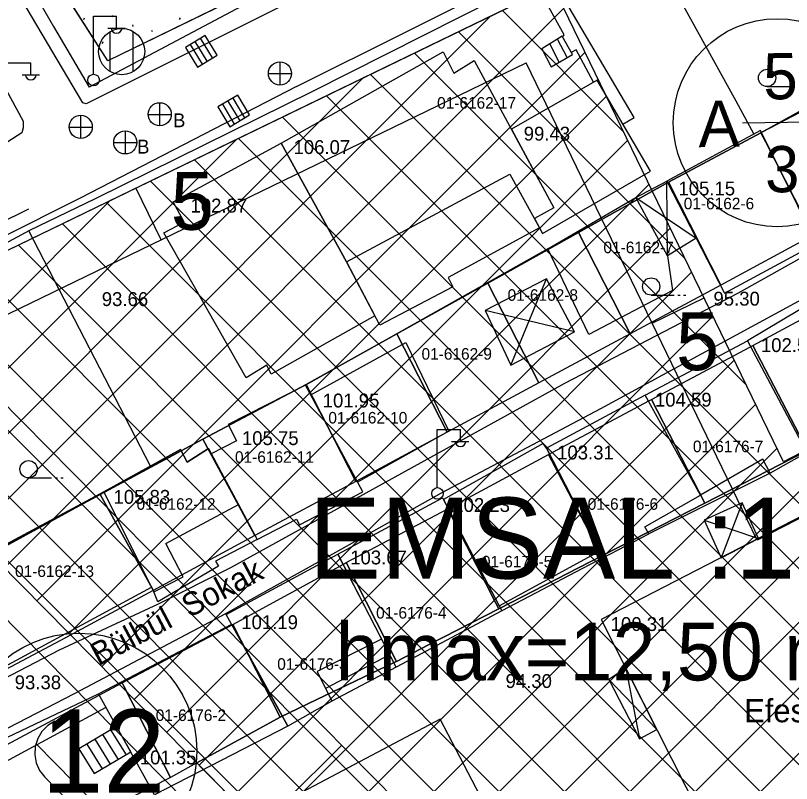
# Model space of a CAD drawing. Extents: x 412225 to 413380, y 4456471 to 4457189.
# Drawn here: x 412929 to 412996.2, y 4456504.7 to 4456571.1 of the extents above; entities that cross this region are included whole.
import ezdxf

# ---------------------------------------------------------------- set-up
doc = ezdxf.new("R2010")
doc.units = 0
for name, color, linetype in [('0_HALİHAZIR', 7, 'Continuous'), ('0_KADASTRO', 7, 'Continuous'), ('Level 20', 7, 'Continuous'), ('Level 28', 7, 'Continuous'), ('Level 30', 7, 'Continuous'), ('Level 31', 7, 'Continuous'), ('Level 34', 7, 'Continuous'), ('Level 41', 7, 'Continuous'), ('Level 57', 7, 'Continuous'), ('Level 58', 7, 'Continuous'), ('Level 62', 7, 'Continuous')]:
    doc.layers.add(name, color=color, linetype=linetype)

# ---------------------------------------------------------------- blocks, each defined once
blk = doc.blocks.new('12')
at = {"layer": 'Level 58'}
blk.add_circle((0, 0), 10.2, dxfattribs=at)
blk.add_text('12', height=7.2, dxfattribs=at).set_placement((-3.23, -3.6))

msp = doc.modelspace()

# ---------------------------------------------------------------- linework, layer by layer
at = {"layer": '0_HALİHAZIR'}
for p, q in [((412935.72, 4456566.077), (412935.72, 4456571.077)), ((412935.72, 4456571.077), (412937.72, 4456571.077)), ((412937.72, 4456570.077), (412937.72, 4456571.077)), ((412936.96, 4456570.037), (412938.46, 4456570.037)), ((412937.163, 4456566.284), (412937.163, 4456569.744)), ((412939.163, 4456566.284), (412939.163, 4456569.744)), ((412945.384, 4456569.42), (412943.678, 4456568.376)), ((412945.384, 4456569.42), (412943.678, 4456568.376)), ((412946.042, 4456567.478), (412944.998, 4456569.184)), ((412946.428, 4456567.714), (412945.384, 4456569.42)), ((412946.428, 4456567.714), (412945.384, 4456569.42)), ((412945.152, 4456566.934), (412944.108, 4456568.64)), ((412945.575, 4456567.192), (412944.531, 4456568.898)), ((412976.054, 4456567.095), (412975.24, 4456568.678)), ((412976.749, 4456567.492), (412975.922, 4456569.101)), ((412943.678, 4456568.376), (412944.722, 4456566.67)), ((412943.678, 4456568.376), (412944.722, 4456566.67)), ((412944.722, 4456566.67), (412946.428, 4456567.714)), ((412944.722, 4456566.67), (412946.428, 4456567.714)), ((412928.294, 4456567.045), (412930.294, 4456567.045)), ((412930.294, 4456566.045), (412930.294, 4456567.045)), ((412951.884, 4456565.114), (412951.884, 4456567.114)), ((412929.534, 4456566.005), (412931.034, 4456566.005)), ((412950.864, 4456566.104), (412952.864, 4456566.104)), ((412994.071, 4456564.988), (412996.071, 4456564.988)), ((412948.216, 4456564.248), (412946.5, 4456563.221)), ((412948.216, 4456564.248), (412946.5, 4456563.221)), ((412947.783, 4456563.989), (412948.81, 4456562.273)), ((412949.243, 4456562.532), (412948.216, 4456564.248)), ((412949.243, 4456562.532), (412948.216, 4456564.248)), ((412941.471, 4456561.584), (412941.471, 4456563.584)), ((412946.5, 4456563.221), (412947.527, 4456561.505)), ((412946.5, 4456563.221), (412947.527, 4456561.505)), ((412946.888, 4456563.453), (412947.915, 4456561.737)), ((412947.358, 4456563.735), (412948.385, 4456562.018)), ((412934.629, 4456560.493), (412934.629, 4456562.493)), ((412940.451, 4456562.574), (412942.451, 4456562.574)), ((412947.527, 4456561.505), (412949.243, 4456562.532)), ((412947.527, 4456561.505), (412949.243, 4456562.532)), ((412933.609, 4456561.483), (412935.609, 4456561.483)), ((412938.486, 4456559.143), (412938.486, 4456561.143)), ((412937.466, 4456560.133), (412939.466, 4456560.133)), ((412985.442, 4456550.333), (412985.378, 4456556.796)), ((412982.69, 4456555.375), (412987.925, 4456551.863)), ((412971.859, 4456540.885), (412974.953, 4456548.349)), ((412984.025, 4456546.932), (412986.025, 4456546.932)), ((412986.325, 4456546.932), (412986.525, 4456546.932)), ((412986.825, 4456546.932), (412987.025, 4456546.932)), ((412977.378, 4456543.748), (412969.637, 4456545.606)), ((412965.502, 4456530.296), (412965.502, 4456535.296)), ((412965.502, 4456535.296), (412967.502, 4456535.296)), ((412967.502, 4456534.296), (412967.502, 4456535.296)), ((412966.742, 4456534.256), (412968.242, 4456534.256)), ((412930.094, 4456531.116), (412932.094, 4456531.116)), ((412932.394, 4456531.116), (412932.594, 4456531.116)), ((412932.894, 4456531.116), (412933.094, 4456531.116)), ((412991.896, 4456528.956), (412990.089, 4456524.21)), ((412988.61, 4456527.455), (412993.315, 4456525.876)), ((412981.832, 4456514.648), (412983.009, 4456508.532)), ((412980.367, 4456513.672), (412984.519, 4456509.344)), ((412936.514, 4456508.899), (412937.847, 4456506.751)), ((412937.202, 4456509.307), (412938.537, 4456507.157)), ((412935.137, 4456508.082), (412936.468, 4456505.939)), ((412935.825, 4456508.49), (412937.158, 4456506.345))]:
    msp.add_line(p, q, dxfattribs=at)
for points in [[(412913.295, 4456588.884), (412919.192, 4456579.735), (412920.588, 4456578.603), (412929.641, 4456561.983), (412929.614, 4456561.425), (412929.522, 4456560.992), (412924.043, 4456557.5)], [(412984.218, 4456588.075), (412978.772, 4456585.262), (412949.513, 4456570.696), (412935.083, 4456563.496), (412934.782, 4456563.569), (412921.975, 4456585.192), (412919.679, 4456588.811)], [(412953.299, 4456565.007), (412981.816, 4456579.205), (412999.466, 4456587.901)], [(412948.661, 4456582.397), (412952.821, 4456574.239), (412935.334, 4456564.945)], [(412918.942, 4456509.044), (412932.768, 4456516.245), (412941.351, 4456520.225), (412947.615, 4456523.369), (412962.435, 4456531.538), (412976.561, 4456539.325), (412991.582, 4456547.143), (412999.018, 4456551.299), (413008.433, 4456556.016), (413017.047, 4456560.987), (413026.57, 4456566.669), (413029.559, 4456568.283), (413030.344, 4456568.753), (413030.736, 4456569.144), (413030.92, 4456569.811), (413030.8, 4456570.269), (413026.333, 4456579.868)], [(412983.049, 4456578.807), (412991.356, 4456563.752)], [(412927.589, 4456578.276), (412932.255, 4456570.172)], [(412954.722, 4456564.577), (412973.837, 4456574.266)], [(412976.35, 4456569.276), (412976.503, 4456569.47), (412975.005, 4456572.114), (412973.837, 4456574.266)], [(412981.583, 4456561.733), (412982.563, 4456562.305), (412976.079, 4456573.26)], [(412932.255, 4456570.172), (412935.334, 4456564.945)], [(412979.017, 4456565.36), (412977.523, 4456568.155), (412977.103, 4456567.939)], [(412924.713, 4456504.839), (412923.851, 4456504.432), (412923.661, 4456504.472), (412923.119, 4456504.868), (412922.829, 4456505.329), (412922.787, 4456505.723), (412922.83, 4456506.111), (412922.951, 4456506.427), (412923.404, 4456506.933), (412934.064, 4456512.457), (412946.804, 4456519.186), (412956.71, 4456524.674), (412965.856, 4456529.824), (412979.66, 4456537.109), (412999.139, 4456547.677), (413011.832, 4456554.367), (413026.391, 4456562.187), (413032.858, 4456565.461), (413033.167, 4456565.538), (413033.31, 4456565.486), (413039.284, 4456553.78)], [(413001.605, 4456565.195), (412993.578, 4456560.997)], [(412953.299, 4456565.007), (412934.553, 4456555.323), (412913.721, 4456544.886)], [(412935.88, 4456555.297), (412954.722, 4456564.577)], [(412991.356, 4456563.752), (412992.924, 4456560.88)], [(412930.205, 4456552.551), (412935.88, 4456555.297)], [(412985.442, 4456550.333), (412985.859, 4456547.331), (412978.637, 4456543.531), (412975.076, 4456550.939), (412982.69, 4456555.375)], [(412915.695, 4456515.994), (412905.236, 4456530.767), (412901.401, 4456536.591), (412920.45, 4456547.304), (412930.205, 4456552.551)], [(412940.664, 4456532.139), (412930.119, 4456552.505)], [(412975.076, 4456550.939), (412954.073, 4456539.156)], [(412994.34, 4456531.537), (412983.822, 4456526.263)], [(412979.839, 4456524.209), (412971.089, 4456519.61)], [(412961.925, 4456514.723), (412956.372, 4456511.801)], [(412936.794, 4456511.252), (412925.226, 4456505.017), (412924.713, 4456504.839), (412924.502, 4456504.945), (412923.871, 4456506.261), (412923.934, 4456506.631), (412936.141, 4456512.426)]]:
    msp.add_lwpolyline(points, dxfattribs=at)
for points in [[(412975.358, 4456566.698), (412977.207, 4456567.753), (412976.312, 4456569.343), (412974.559, 4456568.254)], [(412957.621, 4456549.804), (412951.97, 4456560.079), (412966.016, 4456567.985), (412966.938, 4456566.161), (412968.702, 4456567.241), (412975.6, 4456554.501), (412973.913, 4456553.561), (412974.35, 4456552.77), (412966.429, 4456548.464), (412966.854, 4456547.659), (412960.51, 4456544.343)], [(412975.6, 4456554.501), (412973.913, 4456553.561), (412974.35, 4456552.77), (412974.622, 4456552.27), (412983.957, 4456557.672), (412979.351, 4456565.552), (412971.924, 4456561.291)], [(412985.378, 4456556.796), (412990.388, 4456547.092), (412998.356, 4456551.399), (412993.485, 4456561.184)], [(412960.094, 4456545.129), (412951.105, 4456540.098), (412950.738, 4456540.868), (412948.948, 4456539.767), (412941.81, 4456552.338), (412943.57, 4456553.258), (412942.631, 4456555.016), (412951.97, 4456560.079), (412957.621, 4456549.804)], [(412957.621, 4456549.804), (412971.792, 4456557.403), (412974.35, 4456552.77), (412966.429, 4456548.464), (412966.854, 4456547.659), (412960.51, 4456544.343)], [(412987.925, 4456551.863), (412985.442, 4456550.333), (412982.69, 4456555.375), (412985.378, 4456556.796)], [(412969.637, 4456545.606), (412971.859, 4456540.885), (412977.378, 4456543.748), (412974.953, 4456548.349)], [(412999.862, 4456547.455), (412992.381, 4456542.989), (412997.521, 4456533.328), (413004.808, 4456537.549)], [(412992.381, 4456542.989), (412997.521, 4456533.328), (412994.34, 4456531.537), (412993.703, 4456532.74), (412988.297, 4456529.608), (412983.503, 4456538.264)], [(412954.536, 4456538.292), (412962.76, 4456542.825), (412966.491, 4456535.169), (412958.584, 4456530.748)], [(412949.904, 4456525.781), (412953.293, 4456527.551), (412953.556, 4456527.051), (412959.038, 4456529.903), (412954.073, 4456539.156), (412947.385, 4456535.733), (412948.103, 4456534.335), (412945.922, 4456533.206), (412948.278, 4456528.826)], [(412983.503, 4456538.264), (412974.97, 4456533.692), (412979.839, 4456524.209), (412983.822, 4456526.263), (412983.488, 4456526.893), (412988.297, 4456529.608)], [(412936.603, 4456529.903), (412940.944, 4456521.25), (412943.491, 4456522.557), (412941.985, 4456525.426), (412948.278, 4456528.826), (412945.685, 4456533.646), (412943.831, 4456532.468), (412943.264, 4456533.57)], [(412945.685, 4456533.646), (412948.278, 4456528.826), (412949.904, 4456525.781), (412946.301, 4456523.91), (412946.542, 4456523.485), (412941.304, 4456520.386), (412940.944, 4456521.25), (412936.603, 4456529.903), (412943.264, 4456533.57), (412943.831, 4456532.468)], [(412970.868, 4456520.032), (412979.554, 4456524.764), (412974.97, 4456533.692), (412974.682, 4456534.106), (412966.036, 4456529.249)], [(412979.705, 4456518.846), (412998.006, 4456482.72), (413021.196, 4456494.768), (413002.702, 4456530.726)], [(412936.603, 4456529.903), (412919.61, 4456520.781), (412924.045, 4456512.668), (412940.741, 4456521.654)], [(412965.954, 4456529.404), (412971.089, 4456519.61), (412961.925, 4456514.723), (412956.885, 4456524.511)], [(412993.315, 4456525.876), (412991.896, 4456528.956), (412988.61, 4456527.455), (412990.089, 4456524.21)], [(412960.672, 4456517.157), (412955.084, 4456514.348), (412956.372, 4456511.801), (412952.553, 4456509.63), (412947.224, 4456519.304), (412956.885, 4456524.511)], [(412961.368, 4456515.805), (412955.823, 4456512.885), (412956.372, 4456511.801), (412952.553, 4456509.63), (412947.224, 4456519.304), (412956.885, 4456524.511), (412960.672, 4456517.157)], [(412952.553, 4456509.63), (412941.002, 4456503.697), (412936.141, 4456512.426), (412947.694, 4456518.452)], [(412981.832, 4456514.648), (412980.367, 4456513.672), (412983.009, 4456508.532), (412984.519, 4456509.344)], [(412952.325, 4456503.134), (412958.036, 4456491.71), (412971.635, 4456498.94), (412965.759, 4456510.236)], [(412937.71, 4456509.608), (412934.449, 4456507.674), (412935.779, 4456505.533), (412938.942, 4456507.396)]]:
    msp.add_lwpolyline(points, close=True, dxfattribs=at)
for centre, radius in [((412938.163, 4456568.014), 2), ((412951.869, 4456566.122), 1), ((412935.73, 4456565.552), 0.5), ((412994.071, 4456565.738), 0.75), ((412941.455, 4456562.592), 1), ((412934.614, 4456561.501), 1), ((412938.471, 4456560.151), 1), ((412984.025, 4456547.682), 0.75), ((412930.094, 4456531.866), 0.75), ((412965.512, 4456529.772), 0.5)]:
    msp.add_circle(centre, radius, dxfattribs=at)
for centre in [(412937.72, 4456570.08), (412930.294, 4456566.048), (412967.502, 4456534.3)]:
    msp.add_arc(centre, 0.474, 184.83843, 355.14641, dxfattribs=at)
at = {"layer": '0_KADASTRO'}
for points in [[(412917.33, 4456597.96), (412933.33, 4456606.81), (412953.48, 4456575.26), (412936.96, 4456567.22)], [(412913.93, 4456537.56), (412915.11, 4456544.45), (413017.61, 4456594.11), (413025.23, 4456578.25), (413025.145, 4456578.21), (413017.179, 4456574.027), (413009.477, 4456569.775), (413001.525, 4456565.386), (412993.536, 4456560.975), (412985.532, 4456556.726), (412977.724, 4456552.369), (412969.863, 4456547.982), (412962.005, 4456543.598), (412954.132, 4456539.204), (412945.195, 4456534.457), (412936.308, 4456529.666), (412926.813, 4456524.527)], [(412993.536, 4456560.975), (413001.525, 4456565.386), (413001.874, 4456564.667), (413005.835, 4456556.502), (413005.914, 4456556.339), (412998.066, 4456552.121), (412993.951, 4456560.164)], [(412985.532, 4456556.726), (412993.536, 4456560.975), (412993.951, 4456560.164), (412998.066, 4456552.121), (412990.066, 4456547.806)], [(412977.724, 4456552.369), (412985.532, 4456556.726), (412990.066, 4456547.806), (412982.21, 4456543.595)], [(412969.863, 4456547.982), (412977.724, 4456552.369), (412982.21, 4456543.595), (412974.287, 4456539.332)], [(412962.005, 4456543.598), (412969.863, 4456547.982), (412974.287, 4456539.332), (412966.355, 4456535.07)], [(412992.838, 4456542.575), (413000.393, 4456546.641), (413000.825, 4456546.874), (413005.567, 4456537.599), (413004.932, 4456537.273), (413000.304, 4456534.898), (412997.56, 4456533.49)], [(412954.132, 4456539.204), (412962.005, 4456543.598), (412966.355, 4456535.07), (412958.432, 4456530.807)], [(412984.065, 4456537.907), (412992.566, 4456542.43), (412992.838, 4456542.575), (412997.56, 4456533.49), (412997.396, 4456533.406), (412988.66, 4456528.93)], [(412945.195, 4456534.457), (412954.132, 4456539.204), (412958.432, 4456530.807), (412949.708, 4456526.117)], [(412975.137, 4456533.139), (412983.834, 4456537.783), (412984.065, 4456537.907), (412988.66, 4456528.93), (412983.66, 4456526.362), (412979.765, 4456524.361), (412979.477, 4456524.908)], [(412936.308, 4456529.666), (412945.195, 4456534.457), (412949.708, 4456526.117), (412940.897, 4456521.377), (412940.824, 4456521.509)], [(412966.421, 4456528.426), (412975.137, 4456533.139), (412979.477, 4456524.908), (412979.765, 4456524.361), (412970.831, 4456519.773), (412970.54, 4456520.343)], [(412914.408, 4456517.656), (412923.893, 4456522.91), (412928.172, 4456525.28), (412936.308, 4456529.666), (412940.824, 4456521.509), (412940.897, 4456521.377), (412932.864, 4456517.045), (412919.483, 4456509.975)], [(412957.602, 4456523.779), (412966.421, 4456528.426), (412970.54, 4456520.343), (412970.831, 4456519.773), (412964.8, 4456516.684), (412961.96, 4456515.23)], [(412947.787, 4456518.43), (412957.422, 4456523.681), (412957.602, 4456523.779), (412961.96, 4456515.23), (412961.775, 4456515.142), (412955.073, 4456511.937), (412951.875, 4456510.409)], [(412938.209, 4456513.372), (412947.787, 4456518.43), (412951.875, 4456510.409), (412944.67, 4456506.46), (412942.389, 4456505.19), (412938.331, 4456513.133)], [(412923.741, 4456505.633), (412938.209, 4456513.372), (412938.331, 4456513.133), (412942.389, 4456505.19), (412940.747, 4456504.347), (412930.277, 4456498.968)]]:
    msp.add_lwpolyline(points, close=True, dxfattribs=at)
msp.add_lwpolyline([(412972.05, 4456478.765), (412959.008, 4456491.957), (412957.086, 4456493.901), (412944.983, 4456506.144), (412944.67, 4456506.46), (412951.875, 4456510.409), (412955.073, 4456511.937), (412961.775, 4456515.142), (412961.96, 4456515.23), (412964.8, 4456516.684), (412970.831, 4456519.773), (412979.765, 4456524.361), (412983.66, 4456526.362), (412988.66, 4456528.93), (412997.396, 4456533.406)], dxfattribs=at)
at = {"layer": 'Level 20'}
for p, q in [((412922.93, 4456542.682), (412973.194, 4456567.036)), ((412993.207, 4456525.732), (412973.194, 4456567.036)), ((412941.572, 4456551.714), (412939.392, 4456556.214)), ((412984.108, 4456544.51), (412988.608, 4456546.69)), ((412986.257, 4456478.601), (412922.93, 4456542.682)), ((413017.172, 4456537.999), (412993.207, 4456525.732)), ((412957.229, 4456507.974), (412950.116, 4456500.945))]:
    msp.add_line(p, q, dxfattribs=at)
at = {"layer": 'Level 28'}
for p, q in [((412936.958, 4456567.223), (412917.331, 4456597.957)), ((412915.108, 4456544.448), (413017.607, 4456594.111)), ((412953.467, 4456575.26), (412936.958, 4456567.223)), ((412972.035, 4456478.765), (412913.926, 4456537.564))]:
    msp.add_line(p, q, dxfattribs=at)
at = {"layer": 'Level 31'}
msp.add_line((412997.937, 4456561.909), (412991.937, 4456561.805), dxfattribs=at)
msp.add_circle((412994.937, 4456561.857), 9, dxfattribs=at)
at = {"layer": 'Level 34'}
for p, q in [((412928, 4456523.324), (412976.453, 4456571.777)), ((412971.125, 4456571.589), (412981.637, 4456561.077)), ((412925.188, 4456526.169), (412970.123, 4456571.104)), ((412967.314, 4456569.743), (412986.954, 4456550.103)), ((412930.811, 4456520.479), (412978.299, 4456567.966)), ((412963.504, 4456567.897), (412992.271, 4456539.129)), ((412959.693, 4456566.05), (413040.3, 4456485.444)), ((412922.376, 4456529.014), (412959.149, 4456565.787)), ((412933.623, 4456517.634), (412980.145, 4456564.156)), ((412955.882, 4456564.204), (413036.57, 4456483.517)), ((412952.072, 4456562.358), (413032.839, 4456481.591)), ((412919.564, 4456531.859), (412948.175, 4456560.47)), ((412948.261, 4456560.512), (413029.109, 4456479.664)), ((412936.435, 4456514.789), (412981.992, 4456560.345)), ((412944.451, 4456558.665), (413024.962, 4456478.154)), ((412939.246, 4456511.943), (412983.838, 4456556.535)), ((412940.64, 4456556.819), (413019.239, 4456478.22)), ((412916.753, 4456534.704), (412937.201, 4456555.152)), ((412936.83, 4456554.973), (413013.516, 4456478.286)), ((412933.019, 4456553.126), (413007.793, 4456478.352)), ((412942.058, 4456509.098), (412985.684, 4456552.724)), ((412929.209, 4456551.28), (413002.07, 4456478.418)), ((412925.398, 4456549.434), (412996.347, 4456478.484)), ((412944.87, 4456506.253), (412987.53, 4456548.914)), ((412921.587, 4456547.587), (412990.624, 4456478.551)), ((412917.777, 4456545.741), (412984.901, 4456478.617)), ((412947.682, 4456503.408), (412989.377, 4456545.103)), ((412914.86, 4456543.001), (412979.178, 4456478.683)), ((412961.74, 4456489.182), (413015.126, 4456542.568)), ((412964.552, 4456486.337), (413020.55, 4456542.335)), ((412950.493, 4456500.563), (412991.223, 4456541.293)), ((412967.364, 4456483.492), (413022.488, 4456538.616)), ((412914.031, 4456538.173), (412973.455, 4456478.749)), ((412953.305, 4456497.718), (412993.069, 4456537.482)), ((412958.928, 4456492.027), (413003.537, 4456536.636)), ((412970.175, 4456480.647), (413024.425, 4456534.897)), ((412956.117, 4456494.873), (412994.916, 4456533.671))]:
    msp.add_line(p, q, dxfattribs=at)
at = {"layer": 'Level 41'}
for p, q in [((412934.878, 4456570.785), (412934.95, 4456570.945)), ((412937.343, 4456571.13), (412937.414, 4456571.023)), ((412943.171, 4456570.785), (412943.243, 4456570.945)), ((412939.101, 4456570.339), (412939.119, 4456570.179)), ((412940.731, 4456569.869), (412940.801, 4456569.762)), ((412936.494, 4456568.725), (412936.566, 4456568.885))]:
    msp.add_line(p, q, dxfattribs=at)
at = {"layer": 'Level 57'}
for p, q in [((412995.478, 4456532.511), (412975.513, 4456573.716)), ((413019.313, 4456544.711), (412995.478, 4456532.511))]:
    msp.add_line(p, q, dxfattribs=at)
at = {"layer": 'Level 62'}
for p, q in [((412930.086, 4456554.371), (412908.327, 4456543.583)), ((412967.771, 4456478.815), (412904.682, 4456542.653)), ((412930.73, 4456508.12), (412959.628, 4456478.909)), ((412931.491, 4456505.218), (412957.493, 4456478.933))]:
    msp.add_line(p, q, dxfattribs=at)
msp.add_lwpolyline([(412932.377, 4456510.057), (412931.763, 4456509.682), (412931.257, 4456509.171), (412930.886, 4456508.555), (412930.672, 4456507.868), (412930.628, 4456507.15), (412930.757, 4456506.443), (412931.05, 4456505.786), (412931.491, 4456505.218)], dxfattribs=at)

# ---------------------------------------------------------------- block references
at = {"layer": 'Level 58'}
msp.add_blockref('12', (412934.462, 4456507.474), dxfattribs=at)

# ---------------------------------------------------------------- texts
at = {"layer": '0_HALİHAZIR'}
for s, height, p in [('B', 1.2, (412942.607, 4456561.467)), ('99.43', 1.2, (412972.986, 4456560.31)), ('B', 1.2, (412939.498, 4456559.189)), ('106.07', 1.2, (412953.046, 4456559.148)), ('105.15', 1.2, (412986.387, 4456555.566)), ('102.87', 1.2, (412944.123, 4456554.085)), ('93.66', 1.2, (412936.438, 4456545.99)), ('95.30', 1.2, (412989.421, 4456546.027)), ('102.55', 1.2, (412993.529, 4456542.008)), ('101.95', 1.2, (412955.573, 4456537.212)), ('104.59', 1.2, (412984.352, 4456537.283)), ('105.75', 1.2, (412948.578, 4456533.955)), ('103.31', 1.2, (412975.879, 4456532.711)), ('105.83', 1.2, (412937.453, 4456528.873)), ('102.23', 1.2, (412966.885, 4456528.168)), ('103.67', 1.2, (412957.956, 4456523.63)), ('101.19', 1.2, (412948.521, 4456518.024)), ('100.31', 1.2, (412980.52, 4456517.865)), ('94.30', 1.2, (412971.412, 4456512.931)), ('93.38', 1.2, (412928.896, 4456512.825)), ('Efespilsen', 2, (412992.084, 4456509.965)), ('101.35', 1.2, (412939.729, 4456506.321))]:
    msp.add_text(s, height=height, dxfattribs=at).set_placement(p)
msp.add_text('Bülbül  Sokak', height=2, rotation=27.92561, dxfattribs=at).set_placement((412936.154, 4456514.808))
at = {"layer": '0_KADASTRO'}
for s, p in [('01-6162-17', (412965.484, 4456563.076)), ('01-6162-17', (412965.484, 4456563.076)), ('01-6162-6', (412986.848, 4456554.364)), ('01-6162-6', (412986.848, 4456554.364)), ('01-6162-7', (412979.891, 4456550.564)), ('01-6162-7', (412979.891, 4456550.564)), ('01-6162-8', (412971.589, 4456546.444)), ('01-6162-8', (412971.589, 4456546.444)), ('01-6162-9', (412964.134, 4456541.349)), ('01-6162-9', (412964.134, 4456541.349)), ('01-6162-10', (412956.063, 4456535.822)), ('01-6162-10', (412956.063, 4456535.822)), ('01-6176-7', (412987.64, 4456533.342)), ('01-6176-7', (412987.64, 4456533.342)), ('01-6162-11', (412947.973, 4456532.421)), ('01-6162-11', (412947.973, 4456532.421)), ('01-6162-12', (412939.45, 4456528.356)), ('01-6162-12', (412939.45, 4456528.356)), ('01-6176-6', (412978.53, 4456528.356)), ('01-6176-6', (412978.53, 4456528.356)), ('01-6176-5', (412969.365, 4456523.37)), ('01-6176-5', (412969.365, 4456523.37)), ('01-6162-13', (412928.924, 4456522.539)), ('01-6162-13', (412928.924, 4456522.539)), ('01-6176-4', (412960.2, 4456518.938)), ('01-6176-4', (412960.2, 4456518.938)), ('01-6176-3', (412951.636, 4456514.506)), ('01-6176-3', (412951.636, 4456514.506)), ('01-6176-2', (412941.11, 4456510.074)), ('01-6176-2', (412941.11, 4456510.074))]:
    msp.add_text(s, height=1, dxfattribs=at).set_placement(p)
at = {"layer": 'Level 20'}
for p in [(412942.412, 4456552.592), (412986.183, 4456540.446)]:
    msp.add_text('5', height=5, dxfattribs=at).set_placement(p)
at = {"layer": 'Level 30'}
for s, height, p in [('EMSAL :1,20', 7, (412954.373, 4456522.408)), ('hmax=12,50 m', 5, (412956.705, 4456513.587))]:
    msp.add_text(s, height=height, dxfattribs=at).set_placement(p)
at = {"layer": 'Level 31'}
for s, p in [('5', (412993.768, 4456563.862)), ('A  ', (412988.14, 4456559.738)), ('3', (412993.908, 4456555.813))]:
    msp.add_text(s, height=4, rotation=1, dxfattribs=at).set_placement(p)

doc.saveas('drawing.dxf')
